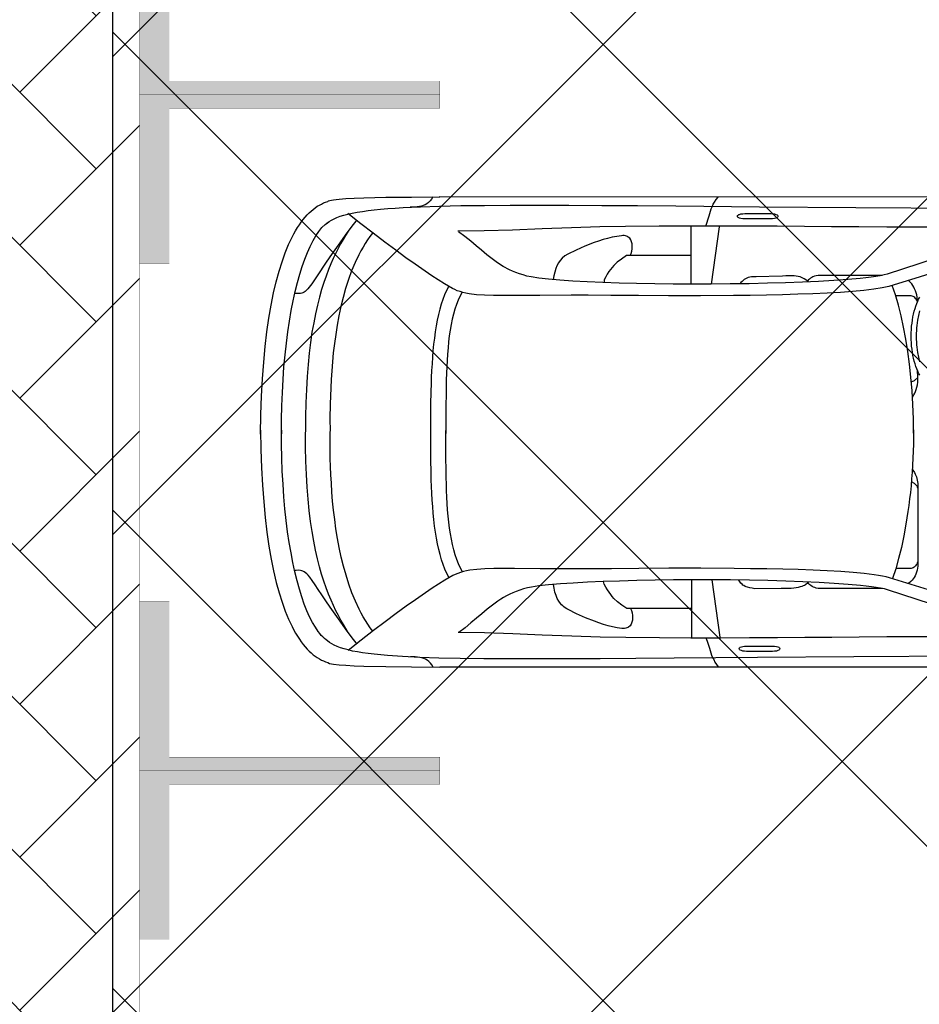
# Model space of a CAD drawing. Header units: millimetres. Extents: x 747415 to 1601423, y -236173 to 551995.
# Tile 368 of 549: x 1077065 to 1080392, y 220074 to 223714. Entities that reach past the tile are written whole.
import ezdxf

# ---------------------------------------------------------------- set-up
doc = ezdxf.new("R2010")
doc.units = ezdxf.units.MM
doc.header["$LTSCALE"] = 100
doc.header["$MEASUREMENT"] = 0
doc.linetypes.add('DASHED2', pattern=[9.525, 6.35, -3.175])
doc.layers.get('0').update_dxf_attribs({"linetype": 'CONTINUOUS', "lineweight": 0})
for name, color, linetype in [('T--A9041_VERHARDING_Parkeren', 9, 'CONTINUOUS'), ('T--L9041_VERHARDING_Wegen', 7, 'CONTINUOUS'), ('T--L9082_INRICHTING_SPECIFIEK_Auto', 8, 'CONTINUOUS')]:
    doc.layers.add(name, color=color, linetype=linetype)
for name, color, linetype, lineweight in [('T--A9041_VERHARDING_Wegen', 21, 'CONTINUOUS', 0), ('T--A9042_BEPLANTING', 90, 'CONTINUOUS', 0), ('T--L9067_BEHEERVOORZIENING_Belijning', 7, 'DASHED2', 0)]:
    doc.layers.add(name, color=color, linetype=linetype, lineweight=lineweight)
doc.layers.add('T--A9072_BELIJNING', color=7, linetype='CONTINUOUS', lineweight=0, true_color=0xffffff)

# ---------------------------------------------------------------- blocks, each defined once
blk = doc.blocks.new('auto17')
for p, q in [((1604.8, 867.6), (3518.7, 867.6)), ((2512.2, 544.6), (2482.2, 756.8)), ((2587.5, 547), (2587.5, 756.8)), ((2588.4, 650.5), (2814.7, 650.5)), ((2513.2, -549), (2483.6, -761.2)), ((2588.4, -551.4), (2588.4, -761.2)), ((2589.8, -654.3), (2815.6, -654.3)), ((1591.9, -871), (3520.1, -872))]:
    blk.add_line(p, q)
for points in [[(2534.6, 758.3), (2527, 778.4), (2521.2, 797), (2516, 814.1), (2513.2, 823), (2509.8, 831.3), (2505.5, 839.6), (2501.2, 848.5), (2495.5, 857.3), (2488.4, 866.1)], [(4181.3, -9.3), (4179.9, 62.7), (4177.5, 130.9), (4173.7, 195.1), (4169.4, 256.4), (4163.7, 314.2), (4157.5, 368.1), (4149.9, 419.6), (4141.8, 467.6), (4132.7, 511.7), (4123.2, 553.9), (4112.7, 592.1), (4101.7, 627.4), (4089.8, 660.7), (4077.4, 690.6), (4064.6, 717.6), (4057.9, 730.4), (4051.3, 742.1), (4044.6, 753.4), (4037.5, 764.2), (4030.8, 774.4), (4023.6, 783.3), (4016, 792.1), (4008.9, 800.4), (4001.2, 807.8), (3994.1, 815.1), (3986.5, 821.5), (3978.9, 826.9), (3971.2, 832.3), (3963.6, 836.7), (3955.5, 841.1), (3947.9, 844.6), (3940.3, 847.5), (3932.2, 850), (3925.5, 853.4), (3911.2, 856.3), (3890.8, 858.8), (3865.5, 860.7), (3835, 862.2), (3799.3, 863.7), (3718.3, 865.6), (3623, 866.6), (3517.8, 867.6)], [(3543, 867.1), (3547.8, 858.8), (3553, 852.4), (3558.7, 846.5), (3564.9, 842.1), (3571.1, 838.2), (3577.8, 835.2), (3584.9, 833.3), (3592.6, 831.3), (3600.6, 830.3), (3608.8, 829.8), (3617.8, 829.3), (3626.8, 829.3)], [(1246.1, 725), (1855.8, 536.7), (1867.7, 533.8), (1881, 530.8), (1896.3, 528.4), (1912.5, 525.9), (1930.1, 523.5), (1949.2, 521.5), (1990.1, 517.6), (2035.4, 514.2), (2085.4, 511.2), (2137.3, 508.8), (2192.6, 506.8), (2250.2, 505.4), (2309.3, 503.9), (2369.3, 503.4), (2430.3, 502.4), (2552.7, 501.9), (2671.3, 501.9), (2781.8, 502.9), (2883.8, 503.4), (2968.5, 503.9), (3030.9, 504.4), (3147.2, 503.4), (3242.4, 502.4), (3318.2, 502.4), (3352, 503.4), (3381.5, 505.9), (3407.7, 509.3), (3420.1, 511.2), (3431.1, 513.7), (3442, 517.1), (3452, 520.6), (3461.5, 524.5), (3470.1, 528.9), (3499.7, 546.1), (3546.3, 575.9), (3607.8, 618.1), (3642.1, 642.1), (3679.7, 669.5), (3720.7, 699.9), (3763.1, 732.3), (3808.8, 767.6), (3856.9, 805.8)], [(1579.1, 826.9), (1986.8, 829.3), (2343.6, 831.8), (2651.3, 834.2), (2793.7, 835.7), (2924.7, 836.7), (3045.2, 837.2), (3158.6, 837.2), (3262.4, 837.2), (3355.8, 836.7), (3443.5, 835.7), (3522, 833.8), (3591.6, 831.3), (3655.9, 828.4), (3712.1, 824.5), (3760.7, 819.5), (3783.1, 817.1), (3804, 814.1), (3823.1, 811.2), (3840.7, 807.8), (3856.9, 803.9), (3871.7, 799.9), (3885.5, 796.1), (3897.4, 791.6), (3908.3, 786.7), (3917.9, 781.8), (3926, 776.4), (3933.1, 770.5), (3938.8, 766.1), (3945, 761.2), (3950.8, 755.8), (3956.5, 750), (3962.2, 743.1), (3967.4, 736.2), (3978.4, 720), (3989.3, 701.9), (3999.8, 681.3), (4009.8, 658.8), (4019.3, 634.3), (4028.9, 607.3), (4037.5, 578.9), (4046, 548), (4054.1, 515.2), (4061.7, 480.8), (4068.4, 444.6), (4075.1, 406.4), (4080.8, 366.7), (4086, 325), (4090.8, 281.8), (4094.6, 237.2), (4097.9, 191.2), (4100.8, 143.1), (4102.7, 93.6), (4103.7, 43.1), (4104.1, -9.3), (4104.1, 4.4), (4103.7, -48), (4102.7, -99), (4100.3, -148), (4097.9, -196), (4094.6, -242.6), (4090.3, -287.2), (4085.5, -330.8), (4080.3, -372.5), (4074.1, -412.2), (4067.5, -450.9), (4060.3, -487.2), (4052.7, -521.5), (4044.6, -554.8), (4036, -585.7), (4027, -614.1), (4017.5, -641.1), (4007.9, -666.1), (3997.4, -688.6), (3987, -709.7), (3976.5, -727.9), (3965, -743.5), (3954.1, -757.8), (3942.7, -769.5), (3930.7, -778.3), (3934.5, -774.4), (3927.4, -780.3), (3919.3, -785.7), (3909.3, -790.6), (3898.8, -795.5), (3886.4, -799.9), (3872.6, -803.8), (3857.9, -807.8), (3841.7, -811.7), (3823.6, -814.6), (3804, -818), (3783.1, -821), (3760.7, -823.4), (3736.9, -825.9), (3710.7, -828.3), (3683.1, -830.3), (3654, -832.3), (3623, -833.7), (3590.2, -835.2), (3519.7, -837.7), (3440.6, -839.1), (3352.5, -840.1), (3258.2, -841.1), (3154.3, -841.1), (3040.5, -840.6), (2919.5, -840.1), (2787.5, -839.1), (2645.1, -838.2), (2336.4, -835.2), (1979.7, -832.8), (1571.4, -830.3)], [(2287.4, 809.3), (2383.6, 809.3), (2391.2, 808.8), (2397.4, 807.8), (2403.1, 806.3), (2407.4, 804.3), (2409.8, 801.9), (2410.8, 799.4), (2409.8, 796.5), (2407.4, 794.1), (2403.1, 792.1), (2397.4, 790.6), (2391.2, 789.6), (2383.6, 789.6), (2287.4, 789.6), (2280.2, 789.6), (2273.6, 790.6), (2268.3, 792.1), (2264, 794.1), (2261.6, 796.5), (2260.7, 799.4), (2261.6, 801.9), (2264, 804.3), (2268.3, 806.3), (2273.6, 807.8), (2280.2, 808.8), (2287.4, 809.3), (2287.4, 809.3)], [(3823.6, 782.8), (3845.9, 753.9), (3866.9, 725.4), (3886.9, 698), (3905.5, 671), (3923.1, 645.5), (3939.3, 622), (3954.6, 599.5), (3967.9, 579.9), (3979.4, 562.7), (3989.8, 547.5), (3998.4, 535.2), (4005.1, 527.4), (4010.3, 522), (4015.1, 518.1), (4019.8, 515.2), (4024.6, 512.7), (4028.9, 511.2), (4033.2, 510.3), (4041.7, 509.3), (4049.8, 509.8), (4057.4, 510.3)], [(1329.4, 754.9), (1862.5, 581.3), (1874.4, 578.4), (1888.7, 575.5), (1904.9, 573), (1922, 570.5), (1941.6, 568.1), (1962.5, 565.7), (2008.2, 561.7), (2059.7, 557.8), (2115.9, 554.4), (2175.9, 551.9), (2239.2, 549.5), (2305.5, 547.5), (2373.6, 546.1), (2443.1, 545.1), (2513.6, 544.6), (2584.1, 544.6), (2653.7, 545.1), (2722.3, 546.1), (2789.4, 547), (2853.7, 549), (2914.7, 551), (2972.3, 553.4), (3025.2, 556.3), (3072.4, 559.3), (3115.7, 563.2), (3151.5, 567.1), (3179.1, 571.5), (3194.3, 574.5), (3208.6, 578.4), (3221.9, 582.3), (3235.3, 587.2), (3247.7, 592.1), (3259.6, 597.5), (3271, 603.4), (3282.5, 609.8), (3292.9, 616.6), (3303.4, 623.5), (3313.9, 630.3), (3323.9, 638.2), (3343.4, 653.4), (3363, 670), (3383, 686.7), (3403, 703.9), (3424.4, 721.5), (3447.8, 738.7)], [(1535.7, 754.9), (1651.5, 754.9), (1760.5, 754.9), (1865.3, 755.8), (1967.8, 756.3), (2068.7, 757.3), (2168.8, 757.8), (2269.3, 758.8), (2372.7, 759.3), (2479.3, 759.7), (2589.4, 759.7), (2706.1, 759.3), (2830.9, 758.3), (2925.7, 756.3), (3030, 752.9), (3139.1, 749), (3248.1, 744.6), (3353.4, 741.1), (3450.1, 739.7)], [(3766.4, 733.8), (3775.5, 721.5), (3784.5, 708.8), (3793.1, 695.5), (3801.2, 681.8), (3808.8, 667.6), (3816.4, 653.4), (3830.2, 624), (3843.1, 592.6), (3854.5, 560.7), (3865, 527.9), (3874.6, 494.1), (3882.6, 460.3), (3890.3, 425.5), (3896.4, 391.2), (3902.2, 356.4), (3906.9, 321.5), (3911.2, 287.2), (3914.6, 253.4), (3917.4, 220.1), (3919.3, 187.2), (3921.2, 155.9), (3922.6, 125.5), (3923.1, 96.1), (3923.6, 68.6), (3924.1, 42.2), (3924.1, 17.7), (3923.6, -4.4)], [(3856.9, 738.7), (3865.5, 724.5), (3874.6, 709.8), (3883.6, 693.6), (3893.1, 676.9), (3902.2, 658.8), (3911.2, 639.7), (3920.3, 619.6), (3929.3, 598), (3937.9, 574.5), (3946.5, 549.9), (3955.1, 524), (3962.7, 496), (3970.3, 466.7), (3977.4, 435.3), (3984.1, 401.4), (3990.3, 366.1), (3996, 328.4), (4000.8, 288.2), (4005.1, 246.6), (4008.9, 202), (4011.2, 154.9), (4013.6, 105.4), (4014.6, 53.4), (4014.6, -2)], [(2812.8, 650.5), (2809.4, 658.3), (2807.1, 667.1), (2805.6, 675.9), (2805.1, 684.7), (2805.6, 693.1), (2807.6, 700.9), (2810.4, 708.3), (2814.7, 714.2), (2820.4, 719.1), (2823.3, 721), (2827.1, 722.5), (2830.9, 723.5), (2835.2, 724), (2839.9, 724.5), (2845.2, 724), (2862.3, 721.5), (2879.5, 718.1), (2896.1, 714.2), (2913.3, 709.3), (2929.9, 703.9), (2946.6, 698), (2980, 685.2), (3012.4, 670.5), (3043.3, 654.8), (3049, 651.9), (3054.3, 648.5), (3059.5, 644.6), (3063.8, 640.6), (3068.1, 636.8), (3071.9, 632.3), (3078.6, 623), (3083.8, 613.2), (3088.1, 602.4)], [(2814.7, 650.5), (2827.1, 650.5), (2845.2, 637.7), (2860.9, 626), (2874.2, 613.2), (2880.4, 606.3), (2886.1, 599), (2892.3, 590.7), (2898, 581.8), (2903.8, 571.5), (2909.9, 560.3), (2913.3, 550.9)], [(3088.1, 602.4), (3092.4, 589.7), (3095.2, 575.9), (3097.6, 561.6)], [(1771.4, 134.9), (1762.4, 148), (1760.1, 153.4), (1757.7, 158.8), (1755.3, 164.2), (1753.9, 170.1), (1752.5, 176), (1751.5, 181.9), (1750.5, 188.2), (1750.5, 194.6), (1750.5, 486.2), (1751, 494.1), (1752, 501.9), (1753.4, 509.3), (1755.8, 516.1), (1758.2, 523), (1761, 529.4), (1764.4, 535.7), (1768.2, 541.2), (1772, 546.1), (1776.3, 550.4), (1785.2, 558.5)], [(1880.7, 576.4), (2093.5, 576.4), (2103, 576.9), (2111.6, 576.9), (2118.8, 576.4), (2125.9, 575.5), (2131.6, 573.5), (2136.8, 571.5), (2141.6, 569.1), (2145.9, 566.1), (2149.7, 563.2), (2153.1, 559.8), (2155.9, 555.8), (2158.7, 551.9)], [(2157.3, 555.4), (2165.9, 562.7), (2169.7, 565.2), (2174.5, 567.1), (2179.7, 569.6), (2185.9, 571), (2193.1, 573), (2200.7, 574.5), (2209.2, 575.5), (2219.3, 576.4), (2230.2, 576.9), (2242.1, 576.9), (2255.4, 576.4), (2353.6, 577.4)], [(2353.6, 577.4), (2363.1, 575.9), (2372.2, 574), (2380.7, 571.5), (2385, 570.1), (2389.3, 568.6), (2393.6, 566.1), (2397.4, 563.7), (2400.7, 560.7), (2404.5, 556.8), (2407.4, 552.9), (2412.5, 545.5)], [(1766.7, -10.3), (1767.2, 43.1), (1769.1, 95.1), (1772, 146.1), (1773.9, 171.5), (1775.8, 196.6), (1778.2, 221.1), (1781, 245.1), (1783.9, 269.1), (1787.2, 292.1), (1794.4, 338.2), (1802.5, 382.3), (1811.5, 424.5), (1821.5, 465.2), (1832.5, 503.4), (1844.4, 539.2)], [(3434.4, 515.2), (3442, 500.9), (3449.2, 485.8), (3455.4, 469.1), (3461.5, 451.9), (3466.3, 433.8), (3471.1, 414.2), (3475.4, 394.6), (3478.7, 374), (3482, 352.9), (3484.9, 330.9), (3487.3, 308.8), (3489.2, 285.8), (3490.6, 262.2), (3492, 238.7), (3493, 214.7), (3493.9, 190.2), (3494.4, 165.7), (3494.9, 140.7), (3495.4, 91.2), (3495.4, 41.2), (3495.4, -7.8)], [(3484.4, 534.8), (3492, 520.6), (3499.7, 504.9), (3505.9, 488.2), (3512, 470.6), (3517.3, 451.4), (3522, 431.8), (3526.8, 411.2), (3530.6, 390.2), (3533.9, 368.1), (3537.3, 345.6), (3540.2, 322), (3542.5, 298.5), (3544.4, 274), (3545.9, 249.5), (3547.3, 224.5), (3548.7, 199.5), (3549.7, 174.5), (3550.1, 149), (3551.1, 98), (3551.6, 47.6), (3551.6, -2)], [(1774.6, 181.4), (1764.4, 186.8), (1761.5, 189.2), (1758.6, 191.7), (1756.3, 194.6), (1754.3, 197.5), (1752.9, 201.5), (1751.5, 204.9), (1750.5, 208.8), (1750.5, 212.7), (1750.5, 470.6), (1750.5, 474.5), (1751.5, 478.9), (1752.9, 482.3), (1754.3, 486.2), (1756.3, 489.7), (1759.1, 492.6), (1761.5, 495.5), (1764.4, 498), (1767.7, 500), (1771, 501.4), (1774.8, 502.4), (1778.7, 502.4), (1832.1, 502.4)], [(1766.7, 2), (1767.2, -51), (1769.1, -103.4), (1772, -154.4), (1776.3, -204.4), (1781.5, -252.9), (1787.7, -299.9), (1794.8, -345.6), (1803.4, -389.7), (1812.5, -431.3), (1822.5, -471.5), (1833.4, -509.8), (1844.9, -544.4)], [(3435.8, -519.6), (3443.5, -505.3), (3450.6, -490.1), (3456.8, -473.5), (3462.5, -456.3), (3467.7, -438.2), (3472, -419.1), (3476.3, -399), (3480.1, -378.4), (3483, -357.3), (3485.8, -335.8), (3487.7, -313.2), (3489.7, -290.1), (3492.5, -243.6), (3494.4, -195.1), (3494.9, -145.6), (3495.4, -96.1), (3495.4, -46.1), (3495.4, 2.9)], [(4181.3, 5.4), (4179.9, -66.7), (4177.5, -134.8), (4173.7, -199), (4169.4, -260.8), (4163.7, -318.1), (4157.5, -372), (4149.9, -423.5), (4141.8, -471.5), (4132.7, -516.1), (4123.2, -557.8), (4112.7, -596.5), (4101.7, -631.8), (4089.8, -665.1), (4077.4, -695), (4064.6, -722), (4057.9, -734.7), (4051.3, -746.5), (4044.6, -757.8), (4037.5, -768.6), (4030.8, -778.3), (4023.6, -787.7), (4016, -796.5), (4008.9, -804.8), (4001.2, -812.2), (3994.1, -819.1), (3986.5, -825.4), (3978.9, -831.3), (3971.2, -836.7), (3963.6, -841.1), (3955.5, -845), (3947.9, -849), (3940.3, -851.9), (3932.2, -854.3), (3929.3, -856.3), (3925, -857.8), (3918.4, -859.2), (3910.7, -860.7), (3901.7, -861.7), (3890.8, -863.2), (3865.5, -865.1), (3835, -866.6), (3799.3, -868.1), (3718.3, -870), (3623, -871), (3517.8, -872)], [(3485.8, -539.2), (3493.5, -525), (3500.6, -509.2), (3507.3, -492.6), (3513, -474.9), (3518.7, -455.8), (3523.5, -436.2), (3527.8, -415.6), (3531.6, -394.6), (3535.4, -372.5), (3538.2, -349.5), (3541.1, -326.4), (3543.5, -302.4), (3545.4, -278.4), (3546.8, -253.9), (3548.3, -228.9), (3549.7, -203.9), (3550.6, -178.4), (3551.1, -152.9), (3552.1, -102), (3552.5, -51.5), (3552.5, -2)], [(3767.4, -737.7), (3776.4, -725.4), (3785.5, -712.7), (3794, -699.4), (3802.1, -685.7), (3809.8, -672), (3817.4, -657.8), (3831.7, -628.4), (3844.5, -597.5), (3855.5, -565.6), (3866.5, -533.3), (3875.5, -500), (3883.6, -466.1), (3891.2, -431.8), (3897.4, -397.5), (3903.1, -363.2), (3907.9, -328.9), (3912.2, -295.1), (3915, -261.3), (3917.9, -228.4), (3920.3, -196), (3921.7, -165.2), (3924.1, -104.9), (3924.6, -51.5), (3924.1, -5.4)], [(3858.3, -742.6), (3866.9, -728.4), (3876, -713.7), (3885, -697.5), (3894.1, -680.8), (3903.1, -663.1), (3912.2, -644), (3921.2, -624), (3930.3, -602.4), (3938.8, -578.9), (3947.4, -554.8), (3955.5, -528.4), (3963.1, -500.4), (3970.8, -471), (3977.9, -439.6), (3984.6, -405.8), (3990.8, -371), (3996, -333.3), (4000.8, -293.1), (4005.1, -251.4), (4008.9, -206.8), (4011.2, -159.8), (4013.6, -110.3), (4014.6, -58.3), (4014.6, -2.9)], [(1770.7, -131), (1765.3, -139.7), (1761.5, -145.6), (1758.6, -151.9), (1756.3, -159.3), (1753.9, -167.6), (1752, -176), (1751, -185.8), (1750.5, -196), (1750.5, -207.3), (1751.3, -228.1)], [(1743.4, -211.7), (1747.7, -219.1), (1751, -227.4), (1754.8, -235.8), (1758.2, -244.6), (1761, -254.4), (1763.9, -264.2), (1766.2, -274.5), (1768.6, -285.3), (1770.6, -296.5), (1772, -307.8), (1773.4, -319.6), (1774.4, -331.3), (1774.8, -343.6), (1774.8, -356.3), (1774.8, -368.6), (1774.4, -380.9), (1773.4, -393.1), (1772, -404.9), (1770.6, -416.1), (1768.6, -427.4), (1766.2, -438.2), (1763.9, -448.5), (1761, -458.3), (1758.2, -467.6), (1754.8, -476.9), (1751, -485.3), (1747.7, -493.1), (1743.4, -500.4)], [(1743.4, -261.7), (1747.2, -278.4), (1750.5, -296), (1752, -305.3), (1753.4, -315.2), (1754.3, -325), (1754.8, -334.8), (1755.3, -345.6), (1755.3, -355.8), (1755.3, -366.1), (1754.8, -376.9), (1754.3, -386.7), (1753.4, -396.5), (1752, -406.3), (1750.5, -415.6), (1747.2, -433.3), (1743.4, -450)], [(1774.8, -187.9), (1768.6, -189.7), (1765.8, -191.1), (1762.9, -192.6), (1750.5, -203.2)], [(1247, -728.9), (1857.2, -540.6), (1882, -534.8), (1913.4, -529.8), (1950.6, -525.4), (1991.6, -521.5), (2036.8, -518.1), (2086.4, -515.6), (2138.7, -513.2), (2194, -511.2), (2251.6, -509.2), (2310.2, -508.3), (2370.7, -507.3), (2431.7, -506.8), (2554.1, -505.8), (2672.8, -505.8), (2783.2, -506.8), (2885.2, -507.3), (2969.5, -508.3), (3032.4, -508.3), (3148.6, -507.3), (3243.4, -506.3), (3319.6, -506.8), (3353.4, -507.8), (3383, -509.8), (3409.2, -513.2), (3421.5, -515.6), (3432.5, -518.1), (3443.5, -521), (3453.5, -524.4), (3463, -528.4), (3471.6, -532.8), (3501.1, -549.9), (3547.3, -579.8), (3609.2, -622.5), (3643.5, -646.5), (3681.1, -673.9), (3721.6, -704.3), (3764.5, -736.7), (3809.8, -772), (3857.9, -810.2)], [(1751.4, -484.4), (1753.4, -500.9), (1754.8, -508.8), (1756.7, -516.6), (1759.6, -524.4), (1762.4, -531.3), (1765.8, -538.2), (1769.1, -544.1), (1772.9, -549.5), (1777.2, -554.4), (1785.4, -562.8)], [(1752.1, -482.8), (1753.3, -485.8), (1754.8, -489.7), (1756.7, -493.2), (1759.5, -496.1), (1761.9, -499), (1764.8, -501.5), (1768.1, -503.4), (1771.4, -504.9), (1775.3, -505.9), (1779.1, -505.9), (1832.3, -505.9)], [(3824.5, -786.7), (3846.9, -757.8), (3867.9, -729.8), (3887.9, -701.9), (3906.9, -675.4), (3924.6, -649.9), (3940.3, -626.4), (3969.3, -582.8), (3991.3, -550.4), (4006, -531.8), (4011.2, -526.4), (4015.5, -522), (4020.3, -519.1), (4024.6, -516.6), (4028.4, -515.1), (4032.7, -514.6), (4040.3, -513.7), (4047.4, -514.2), (4055.1, -514.6)], [(1330.9, -759.3), (1863.4, -585.7), (1875.3, -582.8), (1889.6, -579.8), (1905.8, -577.4), (1923.4, -574.9), (1942.5, -572.5), (1963.5, -570), (2009.2, -565.6), (2060.6, -561.7), (2117.3, -558.8), (2176.9, -555.8), (2240.2, -553.4), (2306.9, -551.9), (2374.5, -550.4), (2444.1, -549.5), (2514.6, -549), (2585.1, -549), (2655.1, -549), (2723.2, -549.9), (2790.4, -551.4), (2854.7, -552.9), (2915.7, -554.8), (2973.8, -557.3), (3026.7, -560.2), (3073.8, -563.7), (3116.7, -567.1), (3152.4, -571.5), (3180.5, -575.9), (3195.8, -578.9), (3210, -582.8), (3223.4, -586.7), (3236.7, -591.6), (3249.1, -596.5), (3261, -601.9), (3283.9, -614.1), (3304.8, -627.4), (3324.8, -642.1), (3344.8, -657.8), (3363.9, -673.9), (3383.9, -690.6), (3403.9, -707.8), (3425.3, -725.4), (3448.7, -742.6)], [(1883, -580.8), (2094.5, -580.8), (2104, -581.3), (2112.5, -581.3), (2119.7, -580.3), (2126.8, -579.4), (2132.6, -577.9), (2138.3, -575.9), (2143, -573.5), (2147.3, -570.5), (2150.6, -567.6), (2154.5, -564.2), (2159.9, -556.7)], [(2157.3, -560.2), (2171.1, -569), (2175.4, -571.5), (2180.2, -573.5), (2185.9, -575.4), (2192.6, -576.9), (2200.2, -578.4), (2208.3, -579.4), (2217.8, -579.8), (2227.3, -579.8), (2238.8, -579.4), (2250.7, -578.4), (2351, -576.4)], [(2347.9, -576.4), (2354.1, -576.4), (2360.3, -576.4), (2366, -575.9), (2371.7, -574.4), (2377.4, -573), (2382.6, -571), (2387.4, -569), (2392.2, -566.1), (2396.5, -562.7), (2400.7, -558.8), (2404.5, -554.8), (2408.3, -550)], [(2815.6, -654.3), (2828, -654.3), (2846.1, -641.6), (2861.9, -629.8), (2875.2, -617.6), (2881.4, -610.7), (2887.1, -602.9), (2893.3, -595), (2899, -585.7), (2904.7, -575.4), (2910.9, -564.2), (2910.9, -554.7)], [(3089.5, -606.3), (3093.3, -593.6), (3096.2, -579.8), (3098.7, -565.7)], [(2813.7, -654.3), (2810.4, -662.7), (2808.5, -671), (2807.1, -679.8), (2806.6, -688.6), (2807.1, -697.5), (2809, -705.3), (2811.3, -712.2), (2815.6, -718.6), (2821.3, -723), (2824.2, -724.9), (2828, -726.4), (2831.8, -727.4), (2836.1, -728.4), (2840.9, -728.4), (2846.1, -727.9), (2863.3, -725.4), (2880.4, -722), (2897.6, -718.1), (2914.2, -713.7), (2931.4, -708.3), (2948, -702.4), (2981.4, -689.1), (3013.8, -674.9), (3044.8, -659.2), (3056.2, -652.9), (3065.2, -645), (3072.9, -636.7), (3079.5, -627.4), (3085.2, -617.1), (3089.5, -606.3)], [(1536.7, -759.3), (1652, -759.3), (1761, -759.3), (1865.8, -759.7), (1968.2, -760.2), (2069.2, -761.2), (2169.2, -762.2), (2270.2, -762.7), (2373.6, -763.2), (2480.3, -763.6), (2590.8, -763.6), (2707.5, -763.2), (2831.8, -762.2), (2926.6, -760.7), (3030.9, -757.3), (3140, -753.4), (3249.6, -748.9), (3354.4, -745.5), (3451.1, -744.1)], [(2534.1, -763.6), (2522.7, -800.9), (2517.5, -818.5), (2514.6, -826.9), (2511.3, -835.2), (2507, -844), (2502.2, -852.4), (2496.5, -861.2), (2489.3, -870)], [(2294.5, -790.1), (2390.8, -790.1), (2397.9, -790.6), (2404.5, -791.6), (2409.8, -793.1), (2414.6, -795), (2416.9, -797.5), (2417.9, -799.9), (2417.9, -801.4), (2416.9, -802.4), (2415.5, -803.8), (2414.1, -804.8), (2412.2, -805.8), (2409.8, -806.8), (2404.5, -808.3), (2397.9, -809.2), (2390.8, -809.7), (2294.5, -809.7), (2287.4, -809.2), (2280.7, -808.3), (2275.5, -806.8), (2270.7, -804.8), (2268.3, -802.4), (2267.4, -799.9), (2268.3, -797.5), (2270.7, -795), (2275.5, -793.1), (2280.7, -791.6), (2287.4, -790.6), (2294.5, -790.1), (2294.5, -790.1)], [(3544.4, -871.5), (3549.2, -863.2), (3554.4, -856.8), (3560.2, -850.9), (3565.9, -846), (3572.5, -842.6), (3579.2, -839.6), (3586.4, -837.2), (3593.5, -835.7), (3601.6, -834.2), (3609.7, -833.7), (3618.7, -833.2), (3627.8, -833.2)]]:
    blk.add_lwpolyline(points)
blk = doc.blocks.new('9041_parkeerplaats_2500x5000_hoeklijn')
at = {"layer": 'T--A9072_BELIJNING', "linetype": 'Continuous'}
h = blk.add_hatch(color=256, dxfattribs=at)
h.paths.add_polyline_path([(-1200, -1390), (-1250, -1390), (-1250, -2500), (-625, -2500), (-625, -2390), (-1200, -2390)])
h.paths.add_polyline_path([(1250, -1390), (1200, -1390), (1200, -2390), (625, -2390), (625, -2500), (1250, -2500)])
at = {"layer": 'T--L9067_BEHEERVOORZIENING_Belijning', "const_width": 1}
for points in [[(-1200, -1390), (-1250, -1390), (-1250, -2500), (-625, -2500), (-625, -2390), (-1200, -2390)], [(1250, -1390), (1200, -1390), (1200, -2390), (625, -2390), (625, -2500), (1250, -2500)]]:
    blk.add_lwpolyline(points, close=True, dxfattribs=at)
blk = doc.blocks.new('*U261')
at = {"layer": 'T--L9067_BEHEERVOORZIENING_Belijning'}
blk.add_blockref('9041_parkeerplaats_2500x5000_hoeklijn', (0, 1945, -0.5), dxfattribs=at)
blk = doc.blocks.new('*U262')
at = {"layer": 'T--L9067_BEHEERVOORZIENING_Belijning', "color": 0, "linetype": 'ByBlock', "lineweight": -2, "transparency": 16777216}
for p in [(5000, 0), (7500, 0), (10000, 0)]:
    blk.add_blockref('*U261', p, dxfattribs=at)

msp = doc.modelspace()

# ---------------------------------------------------------------- hatches: boundary and pattern name
at = {"layer": 'T--A9041_VERHARDING_Parkeren', "linetype": 'Continuous'}
h = msp.add_hatch(dxfattribs=at)
h.set_pattern_fill('ANSI37', color=256, scale=10000, style=0)
h.paths.add_polyline_path([(1087508.673, 232853.864), (1086305.002, 232624.696), (1083415.522, 232032.803), (1080614.937, 231336.685), (1077743.017, 230532.568), (1077408.673, 230436.262), (1077408.673, 193325.106), (1087508.673, 193325.106)])
at = {"layer": 'T--A9041_VERHARDING_Wegen', "linetype": 'Continuous'}
h = msp.add_hatch(dxfattribs=at)
h.set_pattern_fill('AR-HBONE', color=256, scale=100, style=0)
h.paths.add_polyline_path([(1072508.673, 193125.106), (1077508.673, 193125.106), (1077508.673, 230436.262), (1072508.673, 229007.436)])
at = {"layer": 'T--A9042_BEPLANTING'}
h = msp.add_hatch(dxfattribs=at)
h.set_pattern_fill('GRASS', color=256, scale=1500, style=0)
edge = h.paths.add_edge_path()
edge.add_line((1194589.183, 247525.193), (1194593.64, 247264.881))
edge.add_line((1194593.64, 247264.881), (1189597.042, 247120.843))
edge.add_line((1189597.042, 247120.843), (1179615.176, 246734.424))
edge.add_line((1179615.176, 246734.424), (1169673.169, 246260.926))
edge.add_line((1169673.169, 246260.926), (1159743.156, 245284.429))
edge.add_line((1159743.156, 245284.429), (1149794.302, 244232.037))
edge.add_line((1149794.302, 244232.037), (1139904.319, 243419.621))
edge.add_line((1139904.319, 243419.621), (1138613.747, 243325.021))
edge.add_line((1138613.747, 243325.021), (1135690.007, 243117.197))
edge.add_line((1135690.007, 243117.197), (1132771.926, 242932.503))
edge.add_line((1132771.926, 242932.503), (1129859.398, 242758.599))
edge.add_line((1129859.398, 242758.599), (1126616.556, 242566.575))
edge.add_line((1126616.556, 242566.575), (1123385.964, 242364.695))
edge.add_line((1123385.964, 242364.695), (1120184.728, 242139.833))
edge.add_line((1120184.728, 242139.833), (1117014.113, 241880.011))
edge.add_line((1117014.113, 241880.011), (1113876.289, 241570.228))
edge.add_line((1113876.289, 241570.228), (1110773.76, 241198.319))
edge.add_line((1110773.76, 241198.319), (1107692.214, 240764.72))
edge.add_line((1107692.214, 240764.72), (1104624.361, 240306.925))
edge.add_line((1104624.361, 240306.925), (1101572.465, 239835.828))
edge.add_line((1101572.465, 239835.828), (1100403.086, 239650.924))
edge.add_line((1100403.086, 239650.924), (1097780.987, 239217.99))
edge.add_line((1097780.987, 239217.99), (1095157.329, 238732.83))
edge.add_line((1095157.329, 238732.83), (1092526.922, 238274.052))
edge.add_line((1092526.922, 238274.052), (1089457.602, 237766.051))
edge.add_line((1089457.602, 237766.051), (1086388.73, 237224.846))
edge.add_line((1086388.73, 237224.846), (1083401.545, 236651.668))
edge.add_line((1083401.545, 236651.668), (1080469.385, 236024.459))
edge.add_line((1080469.385, 236024.459), (1077519.444, 235269.823))
edge.add_line((1077519.444, 235269.823), (1074567.867, 234454.498))
edge.add_line((1074567.867, 234454.498), (1071611.505, 233602.32))
edge.add_line((1071611.505, 233602.32), (1068661.406, 232725.291))
edge.add_line((1068661.406, 232725.291), (1065719.424, 231822.381))
edge.add_line((1065719.424, 231822.381), (1062684.54, 230856.109))
edge.add_line((1062684.54, 230856.109), (1059866.196, 229920.836))
edge.add_line((1059866.196, 229920.836), (1056845.381, 228880.035))
edge.add_line((1056845.381, 228880.035), (1054034.15, 227860.451))
edge.add_line((1054034.15, 227860.451), (1051908.682, 227043.859))
edge.add_line((1051908.682, 227043.859), (1051192.354, 226766.278))
edge.add_line((1051192.354, 226766.278), (1050671.69, 226564.519))
edge.add_line((1050671.69, 226564.519), (1049927.631, 226262.62))
edge.add_line((1049927.631, 226262.62), (1049070.32, 225903.54))
edge.add_line((1049070.32, 225903.54), (1048360.834, 225606.376))
edge.add_line((1048360.834, 225606.376), (1045574.185, 224396.868))
edge.add_line((1045574.185, 224396.868), (1042746.023, 223102.062))
edge.add_line((1042746.023, 223102.062), (1039916.204, 221736.561))
edge.add_line((1039916.204, 221736.561), (1037264.038, 220364.549))
edge.add_line((1037264.038, 220364.549), (1036639.036, 220037.907))
edge.add_line((1036639.036, 220037.907), (1035761.731, 219567.084))
edge.add_line((1035761.731, 219567.084), (1034455.173, 218860.02))
edge.add_line((1034455.173, 218860.02), (1031834.519, 217415.207))
edge.add_line((1031834.519, 217415.207), (1029063.532, 215837.52))
edge.add_line((1029063.532, 215837.52), (1026493.513, 214322.916))
edge.add_line((1026493.513, 214322.916), (1023661.374, 212596.81))
edge.add_line((1023661.374, 212596.81), (1021148.701, 211011.913))
edge.add_line((1021148.701, 211011.913), (1018664.489, 209394.723))
edge.add_line((1018664.489, 209394.723), (1016111.63, 207674.051))
edge.add_line((1016111.63, 207674.051), (1013541.964, 205866.676))
edge.add_line((1013541.964, 205866.676), (1011054.819, 204060.939))
edge.add_line((1011054.819, 204060.939), (1008551.61, 202180.933))
edge.add_line((1008551.61, 202180.933), (1006071.977, 200261.271))
edge.add_line((1006071.977, 200261.271), (1003623.026, 198305.877))
edge.add_line((1003623.026, 198305.877), (1001255.469, 196356.541))
edge.add_line((1001255.469, 196356.541), (998895.97, 194358.237))
edge.add_line((998895.97, 194358.237), (996592.894, 192340.973))
edge.add_line((996592.894, 192340.973), (994271.188, 190253.094))
edge.add_line((994271.188, 190253.094), (992089.799, 188232.713))
edge.add_line((992089.799, 188232.713), (989855.126, 186096.735))
edge.add_line((989855.126, 186096.735), (987565.682, 183840.779))
edge.add_line((987565.682, 183840.779), (985556.73, 181812.43))
edge.add_line((985556.73, 181812.43), (983340.235, 179499.914))
edge.add_line((983340.235, 179499.914), (981234.422, 177237.565))
edge.add_line((981234.422, 177237.565), (979162.94, 174943.215))
edge.add_line((979162.94, 174943.215), (977214.691, 172724.59))
edge.add_line((977214.691, 172724.59), (975036.892, 170165.071))
edge.add_line((975036.892, 170165.071), (973160.412, 167901.106))
edge.add_line((973160.412, 167901.106), (971300.145, 165540.186))
edge.add_line((971300.145, 165540.186), (970653.489, 164750.347))
edge.add_line((970653.489, 164750.347), (969323.906, 163031.694))
edge.add_line((969323.906, 163031.694), (967532.389, 160664.585))
edge.add_line((967532.389, 160664.585), (965620.33, 158124.446))
edge.add_line((965620.33, 158124.446), (963729.485, 155559.861))
edge.add_line((963729.485, 155559.861), (962160.024, 153368.205))
edge.add_line((962160.024, 153368.205), (960583.853, 151476.839))
edge.add_line((960583.853, 151476.839), (957868.106, 147829.141))
edge.add_line((957868.106, 147829.141), (955546.579, 144354.957))
edge.add_line((955546.579, 144354.957), (952781.766, 139999.101))
edge.add_line((952781.766, 139999.101), (950228.309, 135925.671))
edge.add_line((950228.309, 135925.671), (947689.507, 131669.07))
edge.add_line((947689.507, 131669.07), (945836.511, 128467.426))
edge.add_line((945836.511, 128467.426), (939785.242, 117718.876))
edge.add_line((939785.242, 117718.876), (930712.869, 102774.401))
edge.add_line((930712.869, 102774.401), (922173.53, 90199.799))
edge.add_arc((831492.457, 157259.067), 112782.989, 306.60619454, 323.5168236, ccw=False)
edge.add_line((898746.269, 66722.183), (906881.323, 58450.839))
edge.add_arc((1039056.702, -43733.649), 167068.849, 138.06483794, 142.29247104, ccw=False)
edge.add_line((914773.924, 67916.66), (924725.806, 83316.857))
edge.add_line((924725.806, 83316.857), (935036.865, 100427.915))
edge.add_line((935036.865, 100427.915), (938271.243, 105214.41))
edge.add_line((938271.243, 105214.41), (944567.151, 115601.153))
edge.add_line((944567.151, 115601.153), (949536.685, 124088.131))
edge.add_line((949536.685, 124088.131), (954824.472, 132626.587))
edge.add_line((954824.472, 132626.587), (959827.89, 140132.671))
edge.add_line((959827.89, 140132.671), (963059.812, 145135.12))
edge.add_line((963059.812, 145135.12), (965500.197, 148828.356))
edge.add_line((965500.197, 148828.356), (966613.361, 150562.786))
edge.add_line((966613.361, 150562.786), (968025.373, 152669.584))
edge.add_line((968025.373, 152669.584), (969925.147, 155201.552))
edge.add_line((969925.147, 155201.552), (971712.101, 157704.465))
edge.add_line((971712.101, 157704.465), (973307.285, 159791.446))
edge.add_line((973307.285, 159791.446), (974380.773, 161326.936))
edge.add_line((974380.773, 161326.936), (975513.5, 162711.848))
edge.add_line((975513.5, 162711.848), (977022.752, 164676.523))
edge.add_line((977022.752, 164676.523), (979125.989, 167160.936))
edge.add_line((979125.989, 167160.936), (980701.644, 168861.659))
edge.add_line((980701.644, 168861.659), (983077.997, 171627.505))
edge.add_line((983077.997, 171627.505), (985074.319, 173856.029))
edge.add_line((985074.319, 173856.029), (986909.132, 175828.505))
edge.add_line((986909.132, 175828.505), (989063.699, 178159.256))
edge.add_line((989063.699, 178159.256), (991154.428, 180245.145))
edge.add_line((991154.428, 180245.145), (993121.205, 182057.606))
edge.add_line((993121.205, 182057.606), (995324.494, 184142.051))
edge.add_line((995324.494, 184142.051), (997280.219, 186006.612))
edge.add_line((997280.219, 186006.612), (999623.744, 188200.448))
edge.add_line((999623.744, 188200.448), (1002349.065, 190608.065))
edge.add_line((1002349.065, 190608.065), (1004754.956, 192653.066))
edge.add_line((1004754.956, 192653.066), (1007294.928, 194741.918))
edge.add_line((1007294.928, 194741.918), (1008978.786, 196161.928))
edge.add_line((1008978.786, 196161.928), (1011076.047, 197755.95))
edge.add_line((1011076.047, 197755.95), (1013065.241, 199247.814))
edge.add_line((1013065.241, 199247.814), (1015821.037, 201346.882))
edge.add_line((1015821.037, 201346.882), (1017686.716, 202722.52))
edge.add_line((1017686.716, 202722.52), (1020957.031, 204817.97))
edge.add_line((1020957.031, 204817.97), (1023228.197, 206313.401))
edge.add_line((1023228.197, 206313.401), (1026470.58, 208376.744))
edge.add_line((1026470.58, 208376.744), (1028603.548, 209658.432))
edge.add_line((1028603.548, 209658.432), (1030968.801, 211111.637))
edge.add_line((1030968.801, 211111.637), (1032974.557, 212278.47))
edge.add_line((1032974.557, 212278.47), (1034989.373, 213415.47))
edge.add_line((1034989.373, 213415.47), (1036654.679, 214452.728))
edge.add_line((1036654.679, 214452.728), (1038246.03, 215241.653))
edge.add_line((1038246.03, 215241.653), (1039948.347, 216202.761))
edge.add_line((1039948.347, 216202.761), (1041825.775, 217172.039))
edge.add_line((1041825.775, 217172.039), (1043014.131, 217759.859))
edge.add_line((1043014.131, 217759.859), (1045164.207, 218821.145))
edge.add_line((1045164.207, 218821.145), (1047341.541, 219812.404))
edge.add_line((1047341.541, 219812.404), (1050071.07, 221013.985))
edge.add_line((1050071.07, 221013.985), (1051244.22, 221490.97))
edge.add_line((1051244.22, 221490.97), (1052347.556, 221956.97))
edge.add_line((1052347.556, 221956.97), (1053649.506, 222430.47))
edge.add_line((1053649.506, 222430.47), (1054533.126, 222784.97))
edge.add_line((1054533.126, 222784.97), (1056086.056, 223306.47))
edge.add_line((1056086.056, 223306.47), (1057869.317, 223968.97))
edge.add_line((1057869.317, 223968.97), (1060574.556, 224929.97))
edge.add_line((1060574.556, 224929.97), (1063483.693, 225922.97))
edge.add_line((1063483.693, 225922.97), (1065608.903, 226631.593))
edge.add_line((1065608.903, 226631.593), (1069173.064, 227676.47))
edge.add_line((1069173.064, 227676.47), (1072281.977, 228625.637))
edge.add_line((1072281.977, 228625.637), (1075375.394, 229611.47))
edge.add_line((1075375.394, 229611.47), (1077123.927, 230119.62))
edge.add_line((1077123.927, 230119.62), (1080375.394, 230986.97))
edge.add_line((1080375.394, 230986.97), (1082892.594, 231747.063))
edge.add_line((1082892.594, 231747.063), (1087287.423, 232727.295))
edge.add_line((1087287.423, 232727.295), (1089726.851, 233304.236))
edge.add_line((1089726.851, 233304.236), (1092683.446, 233905.227))
edge.add_line((1092683.446, 233905.227), (1095564.394, 234529.046))
edge.add_line((1095564.394, 234529.046), (1098820.303, 235134.124))
edge.add_line((1098820.303, 235134.124), (1101429.17, 235680.801))
edge.add_line((1101429.17, 235680.801), (1102775.394, 235932.97))
edge.add_line((1102775.394, 235932.97), (1105482.445, 236248.973))
edge.add_line((1105482.445, 236248.973), (1107758.807, 236612.397))
edge.add_line((1107758.807, 236612.397), (1110496.735, 236978.709))
edge.add_line((1110496.735, 236978.709), (1115376.091, 237663.748))
edge.add_line((1115376.091, 237663.748), (1120160.891, 238162.648))
edge.add_line((1120160.891, 238162.648), (1122883.614, 238303.454))
edge.add_line((1122883.614, 238303.454), (1125390.669, 238461.915))
edge.add_line((1125390.669, 238461.915), (1128123.405, 238391.97))
edge.add_line((1128123.405, 238391.97), (1132768.171, 238736.47))
edge.add_line((1132768.171, 238736.47), (1135790.587, 239107.966))
edge.add_line((1135790.587, 239107.966), (1138342.94, 239481.456))
edge.add_line((1138342.94, 239481.456), (1142060.43, 239524.47))
edge.add_line((1142060.43, 239524.47), (1147419.918, 239838.053))
edge.add_line((1147419.918, 239838.053), (1152508.673, 240937.759))
edge.add_line((1152508.673, 240937.759), (1161790.445, 241405.25))
edge.add_line((1161790.445, 241405.25), (1166293.104, 242414.317))
edge.add_line((1166293.104, 242414.317), (1170003.913, 243136.47))
edge.add_line((1170003.913, 243136.47), (1182817.631, 243902.97))
edge.add_line((1182817.631, 243902.97), (1191677.387, 244103.47))
edge.add_line((1191677.387, 244103.47), (1200992.076, 244164.47))
edge.add_line((1200992.076, 244164.47), (1212315.556, 244345.47))
edge.add_line((1212315.556, 244345.47), (1212435.36, 247419.97))
edge.add_line((1212435.36, 247419.97), (1205479.36, 247503.517))
edge.add_line((1205479.36, 247503.517), (1202606.248, 247460.622))
edge.add_line((1202606.248, 247460.622), (1194593.64, 247264.881))

# ---------------------------------------------------------------- linework, layer by layer
at = {"layer": 'T--A9041_VERHARDING_Parkeren', "linetype": 'Continuous'}
msp.add_lwpolyline([(1087508.673, 232853.864), (1086305.002, 232624.696), (1083415.522, 232032.803), (1080614.937, 231336.685), (1077743.017, 230532.568), (1077408.673, 230436.262), (1077408.673, 193325.106), (1087508.673, 193325.106)], close=True, dxfattribs=at)
at = {"layer": 'T--A9041_VERHARDING_Wegen', "linetype": 'Continuous', "const_width": 1}
msp.add_lwpolyline([(1072508.673, 193125.106), (1077508.673, 193125.106), (1077508.673, 230436.262), (1072508.673, 229007.436)], close=True, dxfattribs=at)
at = {"layer": 'T--L9041_VERHARDING_Wegen', "const_width": 1}
msp.add_lwpolyline([(1077508.673, 193125.106), (1077508.673, 230436.262)], dxfattribs=at)

# ---------------------------------------------------------------- block references
at = {"layer": 'T--L9067_BEHEERVOORZIENING_Belijning', "rotation": 270}
msp.add_blockref('*U262', (1078063.673, 229687.759, 0.5), dxfattribs=at)
at = {"layer": 'T--L9082_INRICHTING_SPECIFIEK_Auto', "rotation": 180}
msp.add_blockref('auto17', (1082137.015, 222187.759), dxfattribs=at)

doc.saveas('drawing.dxf')
